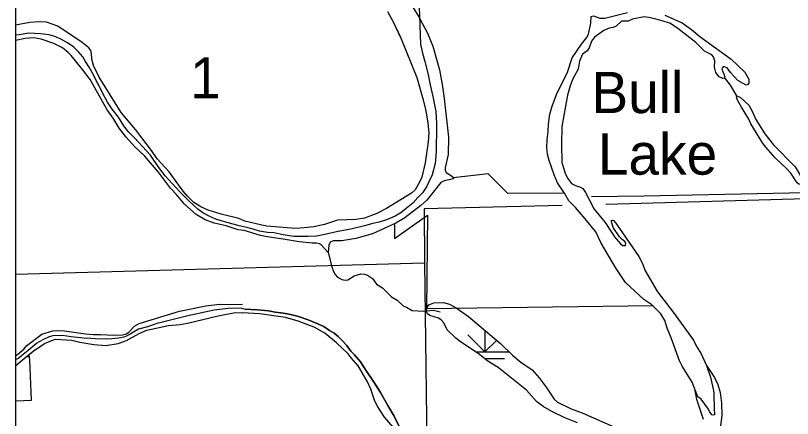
# Model space of a CAD drawing. Extents: x 1084508 to 1142749, y 1057638 to 1093403.
# Drawn here: x 1084508 to 1087009, y 1074622 to 1075918 of the extents above; entities that cross this region are included whole.
import ezdxf

# ---------------------------------------------------------------- set-up
doc = ezdxf.new("R2010")
doc.units = 0
for name, color, linetype in [('2', 7, 'Continuous'), ('5', 7, 'Continuous'), ('7', 7, 'Continuous'), ('9', 7, 'Continuous'), ('DSN_DRFT_Named-Boundary', 7, 'Continuous'), ('Level 2', 7, 'Continuous'), ('Level 35', 7, 'Continuous'), ('Level 4', 7, 'Continuous'), ('Level 43', 7, 'Continuous'), ('Level 44', 7, 'Continuous'), ('Level 47', 7, 'Continuous'), ('Level 5', 7, 'Continuous'), ('Level 7', 7, 'Continuous'), ('Level 9', 7, 'Continuous')]:
    doc.layers.add(name, color=color, linetype=linetype)

msp = doc.modelspace()

# ---------------------------------------------------------------- linework, layer by layer
at = {"layer": '2'}
for points in [[(1085805.7, 1076006.7), (1085811.3, 1075825.9), (1085818.5, 1075797.5), (1085825.6, 1075769.8), (1085835.1, 1075732.6), (1085842.3, 1075695.1), (1085851.4, 1075657.7), (1085860.7, 1075609.5), (1085863.2, 1075571.5), (1085863.1, 1075536.8), (1085861.8, 1075506.8), (1085861.8, 1075479.1), (1085859.2, 1075442.1), (1085848.8, 1075406), (1085838.1, 1075383.5), (1085830.6, 1075367.1), (1085818.2, 1075347.7), (1085803.4, 1075332.3), (1085786.9, 1075314.5), (1085765.3, 1075297.2), (1085748.3, 1075283), (1085729.9, 1075272.1), (1085701.7, 1075260.9), (1085679.1, 1075253.3), (1085657.9, 1075248.6), (1085631.2, 1075241.2), (1085591.9, 1075231.7), (1085541.4, 1075222), (1085503.7, 1075213.5), (1085476.9, 1075208.2), (1085450.5, 1075207.1), (1085426.3, 1075207.1), (1085403.6, 1075207.4), (1085369.1, 1075212.6), (1085340.2, 1075218.6), (1085319.4, 1075219.9), (1085293.5, 1075224.2), (1085273.1, 1075230.3), (1085256.5, 1075234.6), (1085243.2, 1075238.2), (1085227.9, 1075241.6)], [(1085227.9, 1075241.6), (1085170.3, 1075257.8), (1085153.1, 1075263.4), (1085133.3, 1075271.1), (1085110.8, 1075283.1), (1085095.2, 1075295.3), (1085066.1, 1075321.5), (1085054.5, 1075333.7), (1085044.7, 1075343.3), (1085036.8, 1075350.9), (1084990, 1075402.8), (1084969.4, 1075429.1), (1084942.2, 1075469.2), (1084890.9, 1075524.1), (1084872.1, 1075544.1), (1084856.8, 1075563.7), (1084839.9, 1075591), (1084818.7, 1075616.3), (1084804.2, 1075639.3), (1084786.5, 1075671.7), (1084774.5, 1075696.1), (1084768, 1075709.4), (1084758.7, 1075726.9), (1084745.1, 1075751.6), (1084733.6, 1075770.7), (1084724.2, 1075784.8), (1084709.9, 1075802.8), (1084695.8, 1075816.4), (1084675.5, 1075829.7), (1084655.5, 1075841.1), (1084637.5, 1075849.8), (1084615.9, 1075856.2), (1084588, 1075859.4), (1084551.2, 1075861.4), (1084519.6, 1075855.9), (1084507.9, 1075854.8)], [(1085416, 1074950.4), (1085383.6, 1074958.5), (1085362.3, 1074962), (1085343.4, 1074964), (1085322.5, 1074967.9), (1085298.8, 1074970), (1085286.5, 1074970.8), (1085265.7, 1074972.4), (1085248.7, 1074972.7), (1085233.7, 1074976.5)], [(1085792.9, 1074499.6), (1085787.4, 1074510.4), (1085766.3, 1074554.6), (1085745.6, 1074591.6), (1085727, 1074629.3), (1085707, 1074663.1), (1085682.9, 1074705.6), (1085660.4, 1074740.9), (1085637.6, 1074774.3), (1085618.1, 1074803.4), (1085598.9, 1074826.3), (1085587.4, 1074838.1), (1085573.1, 1074857.7), (1085558.5, 1074873.4), (1085546.4, 1074885.2), (1085534, 1074896.1), (1085519.2, 1074904.6), (1085500.7, 1074918), (1085475.4, 1074928.6), (1085449.8, 1074939.5), (1085416, 1074950.4)]]:
    msp.add_lwpolyline(points, dxfattribs=at)
at = {"layer": '7'}
msp.add_lwpolyline([(1084507.9, 1074678.8), (1084558.8, 1074680.2), (1084553.8, 1074808.9), (1084553.9, 1074809.1), (1084553.4, 1074822.5), (1084545.9, 1074818.5)], dxfattribs=at)
at = {"layer": '9'}
for points in [[(1085249.9, 1076575.5), (1085265.5, 1076556.4), (1085291.8, 1076520.3), (1085367.3, 1076445.6), (1085415.7, 1076393.1), (1085521.4, 1076302.3), (1085561.2, 1076253.9), (1085594.4, 1076220), (1085650.7, 1076153.3), (1085721.8, 1076055.1), (1085741, 1076025), (1085762.4, 1075986.2), (1085806.1, 1075913.6), (1085809.5, 1075907.3)], [(1085705.9, 1075931.2), (1085721.6, 1075902.5), (1085749.9, 1075843.2), (1085800.1, 1075718.6), (1085820.7, 1075646.6), (1085828.5, 1075611.6), (1085834.9, 1075571.9), (1085838.1, 1075540.8), (1085836.8, 1075511.4), (1085826.7, 1075444.2), (1085815.5, 1075398.3), (1085807.1, 1075379.4), (1085794.2, 1075357.1), (1085782.7, 1075346.2), (1085702.1, 1075296.8), (1085670.7, 1075281), (1085631.7, 1075266.1), (1085604.8, 1075261.5), (1085544.2, 1075260.2), (1085503, 1075245.3), (1085468.1, 1075238.1), (1085436.7, 1075234.6), (1085408.8, 1075233.4), (1085317, 1075240.6), (1085300.5, 1075243.7), (1085245.9, 1075256.6), (1085226.3, 1075264.6)], [(1085808.5, 1075909.1), (1085834.7, 1075860.9), (1085851.5, 1075819.4), (1085872.7, 1075743.4), (1085881.9, 1075696.2), (1085888.2, 1075651.3), (1085901.9, 1075526.5), (1085900.4, 1075471.5), (1085890.6, 1075428), (1085890.7, 1075420.1), (1085893.8, 1075412.6), (1085914.4, 1075400.3), (1085917.6, 1075393.1), (1085887.7, 1075385.9), (1085876.9, 1075380.7), (1085832.1, 1075324), (1085813, 1075306.8), (1085761.5, 1075267.1), (1085732.7, 1075250.5), (1085657.1, 1075215.8), (1085603.6, 1075200.6), (1085558.6, 1075193.1), (1085530, 1075192.8), (1085520.4, 1075189), (1085516.5, 1075179), (1085514.9, 1075155.6), (1085492.8, 1075179.6), (1085487, 1075183.5), (1085477.2, 1075186.2), (1085463.4, 1075185.3), (1085421, 1075190.5), (1085369.4, 1075199), (1085317.8, 1075206), (1085296.9, 1075210.8), (1085243.7, 1075226.2), (1085224.4, 1075228.9)], [(1085226.3, 1075264.6), (1085169.5, 1075278.6), (1085128.3, 1075292), (1085104.3, 1075303), (1085082.3, 1075316.9), (1085061.7, 1075336.8), (1085047.4, 1075353.2), (1085002.7, 1075415.3), (1084963.5, 1075456.9), (1084945.4, 1075484.2), (1084893.8, 1075551.4), (1084847.5, 1075606.5), (1084776.9, 1075720.1), (1084759, 1075757.5), (1084753.8, 1075778.1), (1084753, 1075796.4), (1084750.4, 1075805.1), (1084744.1, 1075814.3), (1084722.9, 1075831.7), (1084644.3, 1075883.5), (1084607.9, 1075896.2), (1084582.7, 1075897.7), (1084553.5, 1075895.5), (1084507.9, 1075887.4)], [(1085224.4, 1075228.9), (1085185.8, 1075241.8), (1085147.4, 1075250.5), (1085118.6, 1075261), (1085089.3, 1075277.4), (1085052, 1075310.9), (1085025.2, 1075343.8), (1085006.8, 1075362.9), (1084967.8, 1075414.2), (1084923.2, 1075466.2), (1084891.8, 1075495.2), (1084864.4, 1075526.2), (1084841.7, 1075555.8), (1084821.8, 1075587.4), (1084803.4, 1075614.4), (1084748, 1075712.6), (1084723.4, 1075744.7), (1084687.2, 1075789.5), (1084677.4, 1075799.5), (1084658.8, 1075814.2), (1084631.5, 1075828.5), (1084590, 1075842.5), (1084566.6, 1075845.9), (1084538.4, 1075843.8), (1084507.9, 1075838.2)], [(1084507.9, 1074823.2), (1084515.6, 1074828.5), (1084534.1, 1074844.7), (1084544, 1074856.5), (1084592.5, 1074893.2), (1084627.9, 1074903.5), (1084645.8, 1074905.2), (1084665.9, 1074904.1), (1084733.1, 1074893.7), (1084758, 1074891.6), (1084781.9, 1074892), (1084824.1, 1074889.3), (1084852.4, 1074890.8), (1084864.8, 1074894.2), (1084872.2, 1074898.9), (1084890.5, 1074919.2), (1084905.6, 1074926.8), (1085036, 1074966.9), (1085120.2, 1074984.6), (1085164.3, 1074989.6), (1085215.6, 1074988), (1085238.2, 1074989.3)], [(1084760, 1074859.2), (1084798.8, 1074856.7), (1084838.8, 1074862.8), (1084865.1, 1074872.1), (1084906, 1074895.6), (1084930.1, 1074906), (1084999.9, 1074920.3), (1085037.5, 1074923.5), (1085061.9, 1074928), (1085160.5, 1074952.3), (1085215.4, 1074962.8), (1085237.2, 1074961.8)], [(1085751.7, 1074557.2), (1085745.2, 1074569.5), (1085696.3, 1074625.8), (1085674.5, 1074659.5), (1085664.6, 1074677.7), (1085651.3, 1074716.2), (1085639.6, 1074741.6), (1085610.5, 1074790.8), (1085588, 1074816.7), (1085578.6, 1074829.8), (1085541.3, 1074865.5), (1085503.8, 1074896.4), (1085469, 1074915.7), (1085417.9, 1074934.7), (1085377.5, 1074946.9), (1085294.9, 1074958.2), (1085237.2, 1074961.8)], [(1084507.9, 1074791.5), (1084530.5, 1074810.8), (1084564.6, 1074837.8), (1084600.7, 1074862.9), (1084635, 1074877.3), (1084689.2, 1074873.9), (1084715.3, 1074867.1), (1084760, 1074859.2)]]:
    msp.add_lwpolyline(points, dxfattribs=at)
at = {"layer": 'DSN_DRFT_Named-Boundary'}
msp.add_lwpolyline([(1084507.9, 1057640), (1142749.2, 1057640), (1142749.2, 1093403.4), (1084507.9, 1093403.4)], close=True, dxfattribs=at)
at = {"layer": 'Level 2'}
for points in [[(1085805.7, 1076006.7), (1085811.3, 1075825.9), (1085818.5, 1075797.5), (1085825.6, 1075769.8), (1085835.1, 1075732.6), (1085842.3, 1075695.1), (1085851.4, 1075657.7), (1085860.7, 1075609.5), (1085863.2, 1075571.5), (1085863.1, 1075536.8), (1085861.8, 1075506.8), (1085861.8, 1075479.1), (1085859.2, 1075442.1), (1085848.8, 1075406), (1085838.1, 1075383.5), (1085830.6, 1075367.1), (1085818.2, 1075347.7), (1085803.4, 1075332.3), (1085786.9, 1075314.5), (1085765.3, 1075297.2), (1085748.3, 1075283), (1085729.9, 1075272.1), (1085701.7, 1075260.9), (1085679.1, 1075253.3), (1085657.9, 1075248.6), (1085631.2, 1075241.2), (1085591.9, 1075231.7), (1085541.4, 1075222), (1085503.7, 1075213.5), (1085476.9, 1075208.2), (1085450.5, 1075207.1), (1085426.3, 1075207.1), (1085403.6, 1075207.4), (1085369.1, 1075212.6), (1085340.2, 1075218.6), (1085319.4, 1075219.9), (1085293.5, 1075224.2), (1085273.1, 1075230.3), (1085256.5, 1075234.6), (1085243.2, 1075238.2), (1085227.9, 1075241.6)], [(1085227.9, 1075241.6), (1085170.3, 1075257.8), (1085153.1, 1075263.4), (1085133.3, 1075271.1), (1085110.8, 1075283.1), (1085095.2, 1075295.3), (1085066.1, 1075321.5), (1085054.5, 1075333.7), (1085044.7, 1075343.3), (1085036.8, 1075350.9), (1084990, 1075402.8), (1084969.4, 1075429.1), (1084942.2, 1075469.2), (1084890.9, 1075524.1), (1084872.1, 1075544.1), (1084856.8, 1075563.7), (1084839.9, 1075591), (1084818.7, 1075616.3), (1084804.2, 1075639.3), (1084786.5, 1075671.7), (1084774.5, 1075696.1), (1084768, 1075709.4), (1084758.7, 1075726.9), (1084745.1, 1075751.6), (1084733.6, 1075770.7), (1084724.2, 1075784.8), (1084709.9, 1075802.8), (1084695.8, 1075816.4), (1084675.5, 1075829.7), (1084655.5, 1075841.1), (1084637.5, 1075849.8), (1084615.9, 1075856.2), (1084588, 1075859.4), (1084551.2, 1075861.4), (1084519.6, 1075855.9), (1084507.9, 1075854.8)], [(1085265.7, 1074972.4), (1085248.7, 1074972.7), (1085233.7, 1074976.5), (1085192, 1074975), (1085147.2, 1074970.6), (1085062.7, 1074952.3), (1084976.8, 1074930.4), (1084962.5, 1074927), (1084950.7, 1074923), (1084933.1, 1074916.9), (1084904.1, 1074909.4), (1084887.2, 1074899.8), (1084876.8, 1074892.5), (1084865.5, 1074886.3), (1084856.2, 1074883.1), (1084840.6, 1074879.6), (1084818.3, 1074878), (1084802, 1074876.4), (1084763.9, 1074878.3), (1084736.1, 1074880.3)], [(1085265.7, 1074972.4), (1085286.5, 1074970.8), (1085298.8, 1074970), (1085322.5, 1074967.9), (1085343.4, 1074964), (1085362.3, 1074962), (1085383.6, 1074958.5), (1085416, 1074950.4), (1085449.8, 1074939.5), (1085475.4, 1074928.6), (1085500.7, 1074918), (1085519.2, 1074904.6), (1085534, 1074896.1), (1085546.4, 1074885.2), (1085558.5, 1074873.4), (1085573.1, 1074857.7), (1085587.4, 1074838.1), (1085598.9, 1074826.3), (1085618.1, 1074803.4), (1085637.6, 1074774.3), (1085660.4, 1074740.9), (1085682.9, 1074705.6), (1085707, 1074663.1), (1085727, 1074629.3), (1085745.6, 1074591.6)], [(1084507.9, 1074811), (1084515, 1074814.6), (1084527.1, 1074824.5), (1084548.4, 1074841.5), (1084575.8, 1074863.8), (1084598.5, 1074877.3), (1084617.7, 1074885.7), (1084628.6, 1074888.4), (1084659.6, 1074890), (1084686.9, 1074885.1), (1084736.1, 1074880.3)]]:
    msp.add_lwpolyline(points, dxfattribs=at)
at = {"layer": 'Level 35'}
for points in [[(1086732.9, 1074792.1), (1086745.1, 1074755.1), (1086754.3, 1074716.1), (1086756.1, 1074703.9), (1086757.1, 1074649.4), (1086758.6, 1074636.6), (1086757.8, 1074633.7), (1086753.7, 1074632.6), (1086749.3, 1074633.3), (1086742.3, 1074643.8), (1086738.8, 1074651.8), (1086714.8, 1074683.3), (1086705, 1074691.7), (1086686.4, 1074738.5), (1086653.7, 1074790.1), (1086645.4, 1074807.1), (1086618.7, 1074881.3), (1086605.8, 1074912.3), (1086598.8, 1074937.2), (1086585.6, 1074958.4), (1086556.7, 1074987.1), (1086530.5, 1075004.3), (1086472.2, 1075059.6), (1086439.1, 1075107.7), (1086393.6, 1075185.8), (1086376.1, 1075222), (1086336, 1075270.7), (1086311.1, 1075300.6), (1086289.2, 1075322.3), (1086275.2, 1075346.4), (1086253.1, 1075379.8), (1086241.9, 1075405.5), (1086225.9, 1075451.5), (1086220.9, 1075471.7), (1086218.7, 1075494), (1086219.8, 1075519.6), (1086222.9, 1075544.6), (1086223.8, 1075568.3), (1086228.4, 1075600.7), (1086235.8, 1075626.2), (1086249.6, 1075664.3), (1086285, 1075735.4), (1086300.3, 1075781.8), (1086330.2, 1075826.2), (1086346.1, 1075846.4), (1086352.8, 1075857.7), (1086360.1, 1075894), (1086360.8, 1075914.8), (1086368.9, 1075916.7), (1086389, 1075909.1), (1086405.4, 1075909.7), (1086478.2, 1075928.2)], [(1086684.6, 1075872.6), (1086711, 1075850.7), (1086811.9, 1075777.7), (1086855.5, 1075736.3), (1086868.7, 1075713.2), (1086869.2, 1075701), (1086865.3, 1075696.1), (1086859.8, 1075693.9), (1086833.7, 1075708.9), (1086809.3, 1075734.4), (1086798.9, 1075749.4), (1086787.7, 1075754.6), (1086782.9, 1075749), (1086782.1, 1075746.2), (1086791, 1075721.3), (1086789.3, 1075716.8), (1086785.3, 1075715.4), (1086773.7, 1075720.6), (1086762.1, 1075735.2), (1086758.6, 1075751.5), (1086759, 1075772.3), (1086755.3, 1075785.4), (1086749.4, 1075791.1), (1086725.9, 1075803.7), (1086698, 1075831.8), (1086639.8, 1075876.4), (1086616.2, 1075892.4), (1086589.7, 1075901.4), (1086551.9, 1075910.8), (1086531.3, 1075913.4), (1086494.2, 1075906.2), (1086480, 1075899.6), (1086458.6, 1075899.7), (1086442, 1075883.9), (1086432.1, 1075879.7), (1086419.3, 1075876.9), (1086402.3, 1075869.9), (1086371.8, 1075848.8), (1086361.9, 1075835.7), (1086354.6, 1075814.3), (1086348.4, 1075804.9), (1086333.5, 1075793.6), (1086323.1, 1075771.4), (1086319.5, 1075745.7), (1086301.1, 1075712.5), (1086293.1, 1075692.3), (1086285.3, 1075661.4), (1086266.9, 1075561), (1086266, 1075505.5), (1086267, 1075445.3), (1086277.2, 1075411.4), (1086284.5, 1075394.7), (1086298.2, 1075377.3), (1086310.7, 1075370.8), (1086326.9, 1075366.2), (1086334.4, 1075361.8), (1086343.4, 1075349.2), (1086371.1, 1075295.2), (1086406.3, 1075251.9), (1086427.1, 1075221)], [(1086598.1, 1075919.4), (1086654.2, 1075894.3), (1086684.6, 1075872.6)], [(1086830.4, 1075659.9), (1086810.1, 1075694.4), (1086794.8, 1075713.6), (1086789.3, 1075716.8)], [(1087043.2, 1075378.8), (1087038.3, 1075374.9), (1087029.5, 1075375.7), (1087024.9, 1075380.3), (1087004.1, 1075410.9), (1086990.2, 1075426.1), (1086953.3, 1075460.2), (1086923.5, 1075494.2), (1086913.2, 1075508.3), (1086875.4, 1075569.1), (1086869.1, 1075584.3), (1086845.4, 1075623.7), (1086831.9, 1075646.1), (1086829.3, 1075655.8), (1086830.4, 1075659.9), (1086842.3, 1075654.1), (1086868.8, 1075629.4), (1086878.6, 1075612.8), (1086891.4, 1075584), (1086920.5, 1075537), (1086948.1, 1075501.6), (1087017.4, 1075431), (1087033.9, 1075404), (1087043.2, 1075378.8)], [(1086427.1, 1075221), (1086436.8, 1075205.6), (1086455.4, 1075183.1), (1086461.6, 1075178.3), (1086471.3, 1075178), (1086472.6, 1075185.7), (1086469.6, 1075190.6), (1086460.8, 1075197.5), (1086452.9, 1075206.3), (1086432.4, 1075236), (1086425.5, 1075258.4), (1086429.6, 1075259.2), (1086432.8, 1075258.1), (1086441, 1075249.9), (1086515, 1075142.7), (1086526.3, 1075120.5), (1086533.8, 1075099.3), (1086575.1, 1075028.9), (1086625.4, 1074963.2), (1086690.8, 1074873.3), (1086699.4, 1074855.7), (1086715.3, 1074829.2), (1086732.9, 1074792.1)], [(1085514.9, 1075155.6), (1085526.3, 1075109.8), (1085532, 1075094.2), (1085537.4, 1075084.7), (1085544.7, 1075076.2), (1085558.9, 1075068.3), (1085569, 1075066.2), (1085577.4, 1075067.8), (1085597.9, 1075080.9), (1085619.7, 1075087.5), (1085631.4, 1075086.4), (1085640.7, 1075082.4), (1085656.8, 1075071.7), (1085670.5, 1075053.7), (1085689.2, 1075042.5), (1085718.7, 1075013.5), (1085736.5, 1075001.9), (1085755.8, 1074984.5), (1085766.7, 1074980.2), (1085785, 1074969.6), (1085821.9, 1074967.1), (1085853.3, 1074970), (1085875.5, 1074964.9)]]:
    msp.add_lwpolyline(points, dxfattribs=at)
at = {"layer": 'Level 4'}
msp.add_lwpolyline([(1085823.2, 1075296.2), (1085824.9, 1075121.3), (1085833.3, 1074456.6)], dxfattribs=at)
at = {"layer": 'Level 43'}
msp.add_lwpolyline([(1086275.2, 1075346.4), (1086092.9, 1075345), (1086029.2, 1075408.9), (1085917.1, 1075396.3)], dxfattribs=at)
at = {"layer": 'Level 44'}
for p, q in [((1086019.1, 1074835.6), (1085963.7, 1074891.1)), ((1086019.1, 1074904.3), (1086019.1, 1074835.6)), ((1086019.1, 1074835.6), (1086056.4, 1074872.9)), ((1085990.8, 1074835.6), (1086097.6, 1074835.6)), ((1086018.5, 1074814.2), (1086081.9, 1074814.2))]:
    msp.add_line(p, q, dxfattribs=at)
at = {"layer": 'Level 47'}
for points in [[(1086317.6, 1074608), (1086274.1, 1074625.1), (1086234.9, 1074644.2), (1086206.9, 1074660.7), (1086185.5, 1074676.2), (1086152.5, 1074713), (1086062, 1074785.5), (1086028.1, 1074806.4), (1085997.8, 1074831), (1085940.6, 1074868.3), (1085925, 1074880), (1085897.1, 1074907.2), (1085886.4, 1074929.1), (1085878.5, 1074939.2), (1085870.1, 1074943.9), (1085842, 1074953.1), (1085833.9, 1074958.4), (1085831.4, 1074965.6), (1085831.6, 1074977.9), (1085839, 1074987.3), (1085854.2, 1074993.9), (1085885.9, 1074994.6), (1085905, 1074989.1), (1085926.5, 1074977.7), (1085965.8, 1074949.4), (1086068.8, 1074862.4), (1086108.4, 1074825.6), (1086134.8, 1074803.3), (1086171.1, 1074777.7), (1086193.9, 1074752.2), (1086216.6, 1074722), (1086241.8, 1074683.6), (1086253.2, 1074674), (1086296.9, 1074652.8), (1086332.3, 1074639.8), (1086441.3, 1074591.4)], [(1086732.9, 1074792.1), (1086758.7, 1074753.5), (1086768.5, 1074731.2), (1086776.5, 1074704.8), (1086781, 1074671.2), (1086782, 1074632.8), (1086777.2, 1074597)], [(1086723.2, 1074618.7), (1086701, 1074682.7), (1086696.3, 1074712.1)]]:
    msp.add_lwpolyline(points, dxfattribs=at)
at = {"layer": 'Level 5'}
msp.add_line((1085824.9, 1075121.3), (1084507.9, 1075084.8), dxfattribs=at)
for points in [[(1088132.2, 1075357.3), (1087773.2, 1075348.6), (1086408.2, 1075310.3)], [(1086268.1, 1075306.7), (1085823.2, 1075296.2)]]:
    msp.add_lwpolyline(points, dxfattribs=at)
at = {"layer": 'Level 7'}
for points in [[(1086362.4, 1075335.6), (1086532.2, 1075338.3), (1087778.2, 1075363.2), (1087786.5, 1074949.4), (1087367.5, 1074938.3), (1087381.3, 1074515.7), (1086962.4, 1074513.9), (1086988.8, 1073674.4), (1088595.4, 1073699.6)], [(1085728.2, 1075246.2), (1085728.2, 1075200.6), (1085834.5, 1075275.5), (1085831.2, 1074975.6), (1086561.8, 1074984.7)]]:
    msp.add_lwpolyline(points, dxfattribs=at)
at = {"layer": 'Level 9'}
for points in [[(1085808.5, 1075909.1), (1085834.7, 1075860.9), (1085851.5, 1075819.4), (1085872.7, 1075743.4), (1085881.9, 1075696.2), (1085888.2, 1075651.3), (1085901.9, 1075526.5), (1085900.4, 1075471.5), (1085890.6, 1075428), (1085890.7, 1075420.1), (1085893.8, 1075412.6), (1085914.4, 1075400.3), (1085917.6, 1075393.1), (1085887.7, 1075385.9), (1085876.9, 1075380.7), (1085832.1, 1075324), (1085813, 1075306.8), (1085761.5, 1075267.1), (1085732.7, 1075250.5), (1085657.1, 1075215.8), (1085603.6, 1075200.6), (1085558.6, 1075193.1), (1085530, 1075192.8), (1085520.4, 1075189), (1085516.5, 1075179), (1085514.9, 1075155.6), (1085492.8, 1075179.6), (1085487, 1075183.5), (1085477.2, 1075186.2), (1085463.4, 1075185.3), (1085421, 1075190.5), (1085369.4, 1075199), (1085317.8, 1075206), (1085296.9, 1075210.8), (1085243.7, 1075226.2), (1085224.4, 1075228.9)], [(1085226.3, 1075264.6), (1085169.5, 1075278.6), (1085128.3, 1075292), (1085104.3, 1075303), (1085082.3, 1075316.9), (1085061.7, 1075336.8), (1085047.4, 1075353.2), (1085002.7, 1075415.3), (1084963.5, 1075456.9), (1084945.4, 1075484.2), (1084893.8, 1075551.4), (1084847.5, 1075606.5), (1084776.9, 1075720.1), (1084759, 1075757.5), (1084753.8, 1075778.1), (1084753, 1075796.4), (1084750.4, 1075805.1), (1084744.1, 1075814.3), (1084722.9, 1075831.7), (1084644.3, 1075883.5), (1084607.9, 1075896.2), (1084582.7, 1075897.7), (1084553.5, 1075895.5), (1084507.9, 1075887.4)], [(1085735.1, 1075874.1), (1085749.9, 1075843.2), (1085800.1, 1075718.6), (1085820.7, 1075646.6), (1085828.5, 1075611.6), (1085834.9, 1075571.9), (1085838.1, 1075540.8), (1085836.8, 1075511.4), (1085826.7, 1075444.2), (1085815.5, 1075398.3), (1085807.1, 1075379.4), (1085794.2, 1075357.1), (1085782.7, 1075346.2), (1085702.1, 1075296.8), (1085670.7, 1075281), (1085631.7, 1075266.1), (1085604.8, 1075261.5), (1085544.2, 1075260.2), (1085503, 1075245.3), (1085468.1, 1075238.1), (1085436.7, 1075234.6), (1085408.8, 1075233.4), (1085317, 1075240.6), (1085300.5, 1075243.7), (1085245.9, 1075256.6), (1085226.3, 1075264.6)], [(1085224.4, 1075228.9), (1085185.8, 1075241.8), (1085147.4, 1075250.5), (1085118.6, 1075261), (1085089.3, 1075277.4), (1085052, 1075310.9), (1085025.2, 1075343.8), (1085006.8, 1075362.9), (1084967.8, 1075414.2), (1084923.2, 1075466.2), (1084891.8, 1075495.2), (1084864.4, 1075526.2), (1084841.7, 1075555.8), (1084821.8, 1075587.4), (1084803.4, 1075614.4), (1084748, 1075712.6), (1084723.4, 1075744.7), (1084687.2, 1075789.5), (1084677.4, 1075799.5), (1084658.8, 1075814.2), (1084631.5, 1075828.5), (1084590, 1075842.5), (1084566.6, 1075845.9), (1084538.4, 1075843.8), (1084507.9, 1075838.2)], [(1084507.9, 1074823.2), (1084515.6, 1074828.5), (1084534.1, 1074844.7), (1084544, 1074856.5), (1084592.5, 1074893.2), (1084627.9, 1074903.5), (1084645.8, 1074905.2), (1084665.9, 1074904.1), (1084733.1, 1074893.7), (1084758, 1074891.6), (1084781.9, 1074892), (1084824.1, 1074889.3), (1084852.4, 1074890.8), (1084864.8, 1074894.2), (1084872.2, 1074898.9), (1084890.5, 1074919.2), (1084905.6, 1074926.8), (1085036, 1074966.9), (1085120.2, 1074984.6), (1085164.3, 1074989.6), (1085215.6, 1074988), (1085238.2, 1074989.3)], [(1084760, 1074859.2), (1084798.8, 1074856.7), (1084838.8, 1074862.8), (1084865.1, 1074872.1), (1084906, 1074895.6), (1084930.1, 1074906), (1084999.9, 1074920.3), (1085037.5, 1074923.5), (1085061.9, 1074928), (1085160.5, 1074952.3), (1085215.4, 1074962.8), (1085237.2, 1074961.8)], [(1084507.9, 1074791.5), (1084530.5, 1074810.8), (1084564.6, 1074837.8), (1084600.7, 1074862.9), (1084635, 1074877.3), (1084689.2, 1074873.9), (1084715.3, 1074867.1), (1084760, 1074859.2)]]:
    msp.add_lwpolyline(points, dxfattribs=at)

# ---------------------------------------------------------------- texts
at = {"layer": '5'}
msp.add_text('1', height=132.6, dxfattribs=at).set_placement((1085069.6, 1075651.4))
at = {"layer": 'Level 35'}
for s, p in [('Bull', (1086362, 1075604.2)), ('Lake', (1086382.7, 1075406.1))]:
    msp.add_text(s, height=132.58, dxfattribs=at).set_placement(p)

doc.saveas('drawing.dxf')
